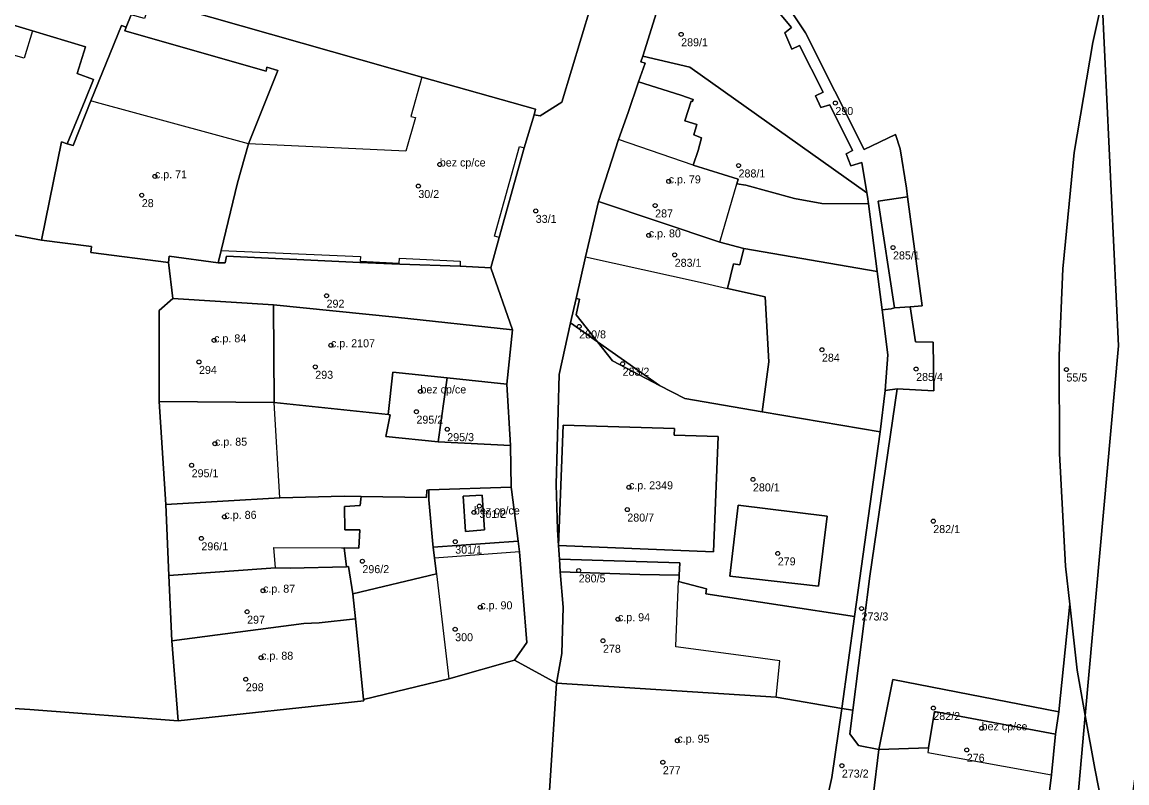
# Model space of a CAD drawing. Extents: x -878211 to -870363, y -1058464 to -1052522.
# Drawn here: x -874529.1 to -874391.1, y -1056149.3 to -1056054.2 of the extents above; entities that cross this region are included whole.
import ezdxf

# ---------------------------------------------------------------- set-up
doc = ezdxf.new("R2010")
doc.units = 0
for name, color, linetype in [('Definiční body', 7, 'Continuous'), ('Polygon budovy', 7, 'Continuous'), ('Polygon parcely', 7, 'Continuous')]:
    doc.layers.add(name, color=color, linetype=linetype)

msp = doc.modelspace()

# ---------------------------------------------------------------- linework, layer by layer
at = {"layer": 'Definiční body'}
for centre in [(-874446.78, -1056055.74994), (-874427.51, -1056064.33994), (-874476.94, -1056072.01994), (-874439.61, -1056072.14994), (-874512.54, -1056073.49994), (-874448.34, -1056074.12994), (-874479.62, -1056074.71994), (-874514.18, -1056075.85994), (-874464.95, -1056077.82994), (-874450.03, -1056077.14994), (-874450.83, -1056080.87994), (-874420.31, -1056082.39994), (-874447.59, -1056083.31994), (-874491.09, -1056088.42994), (-874459.52, -1056092.26994), (-874505.14, -1056094.00994), (-874490.54, -1056094.61994), (-874429.19, -1056095.17994), (-874507.03, -1056096.70994), (-874492.5, -1056097.31994), (-874454.1, -1056096.93994), (-874417.42, -1056097.58994), (-874398.64, -1056097.65994), (-874479.36, -1056100.38994), (-874479.86, -1056102.92994), (-874476.01, -1056105.11994), (-874505.03, -1056106.92994), (-874507.95, -1056109.62994), (-874437.81, -1056111.39994), (-874453.3, -1056112.37994), (-874472.67, -1056115.51994), (-874471.99, -1056114.72994), (-874453.51, -1056115.16994), (-874503.85, -1056116.06994), (-874415.28, -1056116.60994), (-874506.73, -1056118.76994), (-874475.01, -1056119.17994), (-874434.71, -1056120.64994), (-874486.61, -1056121.61994), (-874459.58, -1056122.77994), (-874499.03, -1056125.29994), (-874501.02, -1056127.93994), (-874471.88, -1056127.37994), (-874424.24, -1056127.53994), (-874454.68, -1056128.86994), (-874475.02, -1056130.12994), (-874456.55, -1056131.56994), (-874499.27, -1056133.67994), (-874501.18, -1056136.37994), (-874415.27, -1056139.97994), (-874409.24, -1056142.50994), (-874447.25, -1056144.05994), (-874411.09, -1056145.20994), (-874449.07, -1056146.75994), (-874426.7, -1056147.17994)]:
    msp.add_circle(centre, 0.25, dxfattribs=at)
at = {"layer": 'Polygon budovy'}
for points in [[(-874543.16, -1056078.38), (-874526.7, -1056081.48), (-874524.23, -1056069.2), (-874523.5, -1056069.42), (-874521.27, -1056063.96), (-874520.23, -1056061.41), (-874522.24, -1056060.65), (-874521.2, -1056057.32), (-874527.85, -1056055.3), (-874528.89, -1056058.73), (-874536.92, -1056056.49), (-874539.04, -1056064.11), (-874539.7, -1056063.97)], [(-874465.16, -1056065.79), (-874464.97, -1056065.12), (-874479.19, -1056061.12), (-874480.58, -1056066), (-874479.99, -1056066.15), (-874481.19, -1056070.37), (-874500.84, -1056069.44), (-874502.22, -1056074.33), (-874504.26, -1056082.79), (-874486.84, -1056083.54), (-874486.88, -1056084.12), (-874482.01, -1056084.34), (-874481.98, -1056083.75), (-874474.38, -1056084.09), (-874474.4, -1056084.72), (-874470.56, -1056084.92), (-874469.53, -1056081.13), (-874470.11, -1056080.98), (-874466.99, -1056069.77), (-874466.41, -1056069.93)], [(-874526.7, -1056081.48), (-874520.47, -1056082.29), (-874520.56, -1056083.03), (-874510.84, -1056084.29), (-874510.75, -1056083.48), (-874504.62, -1056084.3), (-874504.26, -1056082.79), (-874502.22, -1056074.33), (-874500.84, -1056069.44), (-874519.85, -1056064.26), (-874520.53, -1056064.07), (-874522.75, -1056069.65), (-874523.5, -1056069.42), (-874524.23, -1056069.2)], [(-874454.6, -1056068.9), (-874457.09, -1056076.64), (-874441.96, -1056081.75), (-874439.83, -1056074.45), (-874439.66, -1056073.87), (-874445.28, -1056072.1)], [(-874457.09, -1056076.64), (-874458.72, -1056083.56), (-874444.41, -1056086.73), (-874440.97, -1056087.51), (-874440.24, -1056084.43), (-874439.46, -1056084.58), (-874438.97, -1056082.53), (-874441.96, -1056081.75)], [(-874511.99, -1056090.29), (-874512, -1056101.63), (-874497.62, -1056101.77), (-874497.72, -1056089.57), (-874510.31, -1056088.78)], [(-874482.48, -1056091.1), (-874497.72, -1056089.57), (-874497.62, -1056101.77), (-874483.4, -1056103.28), (-874482.79, -1056097.98), (-874476, -1056098.71), (-874468.58, -1056099.49), (-874467.86, -1056092.7)], [(-874483.15, -1056103.31), (-874483.69, -1056106.01), (-874477.13, -1056106.69), (-874476, -1056098.71), (-874482.79, -1056097.98), (-874483.4, -1056103.28)], [(-874512, -1056101.63), (-874511.17, -1056114.53), (-874496.91, -1056113.71), (-874497.62, -1056101.77)], [(-874461.53, -1056104.59), (-874462.1, -1056119.67), (-874442.76, -1056120.45), (-874442.15, -1056106.03), (-874447.66, -1056105.86), (-874447.63, -1056105.04)], [(-874488.82, -1056117.68), (-874488.84, -1056114.76), (-874486.88, -1056114.67), (-874486.81, -1056113.86), (-874486.78, -1056113.53), (-874488.88, -1056113.5), (-874496.91, -1056113.71), (-874511.17, -1056114.53), (-874510.78, -1056123.39), (-874497.49, -1056122.45), (-874497.66, -1056119.91), (-874489.21, -1056119.93), (-874488.91, -1056119.94), (-874487.04, -1056120), (-874486.95, -1056117.71)], [(-874474, -1056113.5), (-874473.72, -1056117.89), (-874471.35, -1056117.71), (-874471.65, -1056113.35)], [(-874477.6, -1056121.22), (-874477.34, -1056123.18), (-874475.82, -1056136.33), (-874467.6, -1056133.99), (-874466.08, -1056131.79), (-874466.98, -1056120.45)], [(-874510.41, -1056131.56), (-874493.94, -1056129.42), (-874492, -1056129.31), (-874487.48, -1056128.84), (-874487.79, -1056125.69), (-874488.36, -1056122.29), (-874488.6, -1056122.3), (-874495.65, -1056122.49), (-874497.49, -1056122.45), (-874510.78, -1056123.39)], [(-874434.9, -1056138.61), (-874434.45, -1056134.06), (-874438.99, -1056133.45), (-874447.45, -1056132.31), (-874447.4, -1056131.11), (-874447.1, -1056124.14), (-874447.05, -1056123.82), (-874447.03, -1056123.38), (-874451.93, -1056123.29), (-874461.88, -1056122.96), (-874461.54, -1056127.37), (-874461.71, -1056133.14), (-874462.35, -1056136.87)], [(-874487.48, -1056128.84), (-874492, -1056129.31), (-874493.94, -1056129.42), (-874510.41, -1056131.56), (-874509.65, -1056141.58), (-874486.45, -1056139.06), (-874486.47, -1056138.91)], [(-874462.35, -1056136.87), (-874463.32, -1056151.62), (-874447.84, -1056153.92), (-874436.14, -1056155.43), (-874436.17, -1056155.71), (-874435.5, -1056155.81), (-874429.69, -1056156.49), (-874427.97, -1056148.64), (-874426.71, -1056140.02), (-874434.9, -1056138.61)], [(-874415.95, -1056145.54), (-874409.52, -1056146.7), (-874400.52, -1056148.33), (-874399.99, -1056143.24), (-874415.13, -1056140.39), (-874415.86, -1056144.95)]]:
    msp.add_lwpolyline(points, close=True, dxfattribs=at)
at = {"layer": 'Polygon parcely'}
for points in [[(-874384.82, -1056020.08), (-874392.02, -1056035.06), (-874393.63, -1056041.68), (-874393.26, -1056047.37), (-874394.17, -1056051.53), (-874392.14, -1056094.68), (-874396.28, -1056140.91), (-874395.1, -1056147.53), (-874394.12, -1056152.4), (-874392.13, -1056162.21), (-874392.01, -1056162.82), (-874387.63, -1056130.86)], [(-874456.84, -1056048.17), (-874461.69, -1056064.23), (-874464.39, -1056065.93), (-874465.16, -1056065.79), (-874466.41, -1056069.93), (-874469.53, -1056081.13), (-874470.56, -1056084.92), (-874467.86, -1056092.7), (-874468.58, -1056099.49), (-874468.1, -1056107.14), (-874468.04, -1056112.34), (-874468, -1056112.66), (-874467.15, -1056119.12), (-874466.98, -1056120.45), (-874466.08, -1056131.79), (-874467.6, -1056133.99), (-874462.35, -1056136.87), (-874461.71, -1056133.14), (-874461.54, -1056127.37), (-874461.88, -1056122.96), (-874461.97, -1056121.37), (-874462.1, -1056119.67), (-874462.25, -1056117.68), (-874462.38, -1056112.04), (-874462.02, -1056098.28), (-874460.59, -1056091.82), (-874459.92, -1056088.77), (-874458.72, -1056083.56), (-874457.09, -1056076.64), (-874454.6, -1056068.9), (-874453.42, -1056065.51), (-874452.1, -1056061.69), (-874451.29, -1056059.35), (-874451.8, -1056059.18), (-874451.58, -1056058.47), (-874447.75, -1056046.17)], [(-874447.75, -1056046.17), (-874451.58, -1056058.47), (-874445.7, -1056059.85), (-874423.59, -1056075.56), (-874424.2, -1056071.78), (-874425.56, -1056072.19), (-874426.16, -1056070.69), (-874425.37, -1056070.26), (-874428.22, -1056064.54), (-874429.32, -1056064.9), (-874429.99, -1056063.45), (-874429.04, -1056062.97), (-874432, -1056057.15), (-874432.96, -1056057.6), (-874433.81, -1056055.56), (-874432.99, -1056054.88), (-874435.35, -1056052.05)], [(-874513.05, -1056051.44), (-874479.19, -1056061.12), (-874464.97, -1056065.12), (-874465.16, -1056065.79), (-874464.39, -1056065.93), (-874461.69, -1056064.23), (-874456.84, -1056048.17)], [(-874435.35, -1056052.05), (-874432.99, -1056054.88), (-874433.81, -1056055.56), (-874432.96, -1056057.6), (-874432, -1056057.15), (-874429.04, -1056062.97), (-874429.99, -1056063.45), (-874429.32, -1056064.9), (-874428.22, -1056064.54), (-874425.37, -1056070.26), (-874426.16, -1056070.69), (-874425.56, -1056072.19), (-874424.2, -1056071.78), (-874423.59, -1056075.56), (-874423.51, -1056076.03), (-874423.39, -1056076.93), (-874422.27, -1056085.38), (-874421.66, -1056090.19), (-874420.53, -1056090.08), (-874420.14, -1056089.96), (-874422.17, -1056076.62), (-874418.48, -1056076.05), (-874418.63, -1056074.97), (-874419.41, -1056070.07), (-874419.98, -1056068.27), (-874423.91, -1056070.13), (-874431.23, -1056055.56), (-874434.47, -1056050.69)], [(-874434.47, -1056050.69), (-874431.23, -1056055.56), (-874423.91, -1056070.13), (-874419.98, -1056068.27), (-874419.41, -1056070.07), (-874418.63, -1056074.97), (-874418.48, -1056076.05), (-874416.65, -1056089.69), (-874418.18, -1056089.81), (-874417.49, -1056094.18), (-874415.29, -1056094.23), (-874415.22, -1056100.33), (-874419.81, -1056100.08), (-874423.21, -1056123.49), (-874425.32, -1056140.26), (-874425.69, -1056143.18), (-874424.64, -1056144.67), (-874422.08, -1056145.16), (-874420.34, -1056136.39), (-874399.59, -1056140.44), (-874398.21, -1056126.97), (-874398.74, -1056122.22), (-874399.52, -1056108.15), (-874399.56, -1056095.9), (-874399.08, -1056085.07), (-874397.66, -1056070.53), (-874395.32, -1056056.75), (-874394.17, -1056051.53)], [(-874534.56, -1056053.29), (-874527.85, -1056055.3), (-874521.2, -1056057.32), (-874522.24, -1056060.65), (-874520.23, -1056061.41), (-874521.27, -1056063.96), (-874523.5, -1056069.42), (-874522.75, -1056069.65), (-874520.53, -1056064.07), (-874516.73, -1056054.66), (-874516.11, -1056054.86), (-874515.49, -1056053.31)], [(-874539.49, -1056139.43), (-874528.18, -1056140.16), (-874509.65, -1056141.58), (-874510.41, -1056131.56), (-874510.78, -1056123.39), (-874511.17, -1056114.53), (-874512, -1056101.63), (-874511.99, -1056090.29), (-874510.31, -1056088.78), (-874510.84, -1056084.29), (-874520.56, -1056083.03), (-874520.47, -1056082.29), (-874526.7, -1056081.48), (-874543.16, -1056078.38)], [(-874463.32, -1056151.62), (-874462.35, -1056136.87), (-874467.6, -1056133.99), (-874475.82, -1056136.33), (-874486.47, -1056138.91), (-874486.45, -1056139.06), (-874509.65, -1056141.58), (-874528.18, -1056140.16), (-874539.49, -1056139.43)], [(-874394.12, -1056152.4), (-874395.1, -1056147.53), (-874396.28, -1056140.91), (-874398.01, -1056160.14)]]:
    msp.add_lwpolyline(points, dxfattribs=at)
for points in [[(-874503.58, -1056083.48), (-874486.92, -1056084.27), (-874481.92, -1056084.46), (-874474.4, -1056084.72), (-874470.56, -1056084.92), (-874469.53, -1056081.13), (-874466.41, -1056069.93), (-874465.16, -1056065.79), (-874464.97, -1056065.12), (-874479.19, -1056061.12), (-874513.05, -1056051.44), (-874513.85, -1056053.77), (-874515.49, -1056053.31), (-874516.11, -1056054.86), (-874516.29, -1056055.31), (-874498.64, -1056060.37), (-874498.56, -1056059.84), (-874497.16, -1056060.25), (-874500.84, -1056069.44), (-874502.22, -1056074.33), (-874504.26, -1056082.79), (-874504.62, -1056084.3), (-874503.78, -1056084.33)], [(-874396.28, -1056140.91), (-874392.14, -1056094.68), (-874394.17, -1056051.53), (-874395.32, -1056056.75), (-874397.66, -1056070.53), (-874399.08, -1056085.07), (-874399.56, -1056095.9), (-874399.52, -1056108.15), (-874398.74, -1056122.22), (-874398.21, -1056126.97), (-874397.3, -1056135.23)], [(-874526.7, -1056081.48), (-874524.23, -1056069.2), (-874523.5, -1056069.42), (-874521.27, -1056063.96), (-874520.23, -1056061.41), (-874522.24, -1056060.65), (-874521.2, -1056057.32), (-874527.85, -1056055.3), (-874534.56, -1056053.29), (-874534.24, -1056052.51), (-874534.86, -1056052.24), (-874536.92, -1056056.49), (-874539.04, -1056064.11), (-874539.7, -1056063.97), (-874543.16, -1056078.38)], [(-874504.26, -1056082.79), (-874502.22, -1056074.33), (-874500.84, -1056069.44), (-874497.16, -1056060.25), (-874498.56, -1056059.84), (-874498.64, -1056060.37), (-874516.29, -1056055.31), (-874516.11, -1056054.86), (-874516.73, -1056054.66), (-874520.53, -1056064.07), (-874522.75, -1056069.65), (-874523.5, -1056069.42), (-874524.23, -1056069.2), (-874526.7, -1056081.48), (-874520.47, -1056082.29), (-874520.56, -1056083.03), (-874510.84, -1056084.29), (-874510.75, -1056083.48), (-874504.62, -1056084.3)], [(-874429.19, -1056076.9), (-874423.39, -1056076.93), (-874423.51, -1056076.03), (-874423.59, -1056075.56), (-874445.7, -1056059.85), (-874451.58, -1056058.47), (-874451.8, -1056059.18), (-874451.29, -1056059.35), (-874452.1, -1056061.69), (-874446.84, -1056063.37), (-874445.28, -1056063.91), (-874445.36, -1056064.15), (-874445.53, -1056064.12), (-874446.31, -1056066.57), (-874444.82, -1056067.03), (-874445.21, -1056068.3), (-874444.23, -1056068.67), (-874444.67, -1056070.27), (-874445.28, -1056072.1), (-874439.66, -1056073.87), (-874439.83, -1056074.45), (-874438.68, -1056074.62), (-874432.61, -1056076.27)], [(-874423.39, -1056076.93), (-874429.19, -1056076.9), (-874432.61, -1056076.27), (-874438.68, -1056074.62), (-874439.83, -1056074.45), (-874439.66, -1056073.87), (-874445.28, -1056072.1), (-874444.67, -1056070.27), (-874444.23, -1056068.67), (-874445.21, -1056068.3), (-874444.82, -1056067.03), (-874446.31, -1056066.57), (-874445.53, -1056064.12), (-874445.36, -1056064.15), (-874445.28, -1056063.91), (-874446.84, -1056063.37), (-874452.1, -1056061.69), (-874453.42, -1056065.51), (-874454.6, -1056068.9), (-874457.09, -1056076.64), (-874441.96, -1056081.75), (-874438.97, -1056082.53), (-874422.27, -1056085.38)], [(-874438.97, -1056082.53), (-874441.96, -1056081.75), (-874457.09, -1056076.64), (-874458.72, -1056083.56), (-874459.92, -1056088.77), (-874459.47, -1056088.87), (-874459.88, -1056090.82), (-874457.24, -1056094.18), (-874449.48, -1056099.63), (-874446.34, -1056101.27), (-874436.66, -1056102.93), (-874435.82, -1056096.7), (-874436.3, -1056088.57), (-874440.97, -1056087.51), (-874440.24, -1056084.43), (-874439.46, -1056084.58)], [(-874418.18, -1056089.81), (-874416.65, -1056089.69), (-874418.48, -1056076.05), (-874422.17, -1056076.62), (-874420.14, -1056089.96)], [(-874510.31, -1056088.78), (-874497.72, -1056089.57), (-874482.48, -1056091.1), (-874467.86, -1056092.7), (-874470.56, -1056084.92), (-874474.4, -1056084.72), (-874481.92, -1056084.46), (-874486.92, -1056084.27), (-874503.58, -1056083.48), (-874503.78, -1056084.33), (-874504.62, -1056084.3), (-874510.75, -1056083.48), (-874510.84, -1056084.29)], [(-874440.24, -1056084.43), (-874440.97, -1056087.51), (-874436.3, -1056088.57), (-874435.82, -1056096.7), (-874436.66, -1056102.93), (-874421.93, -1056105.44), (-874421.28, -1056100.27), (-874420.95, -1056095.83), (-874421.66, -1056090.19), (-874422.27, -1056085.38), (-874438.97, -1056082.53), (-874439.46, -1056084.58)], [(-874512, -1056101.63), (-874497.62, -1056101.77), (-874497.72, -1056089.57), (-874510.31, -1056088.78), (-874511.99, -1056090.29)], [(-874459.47, -1056088.87), (-874459.92, -1056088.77), (-874460.59, -1056091.82), (-874457.24, -1056094.18), (-874459.88, -1056090.82)], [(-874483.4, -1056103.28), (-874482.79, -1056097.98), (-874476, -1056098.71), (-874468.58, -1056099.49), (-874467.86, -1056092.7), (-874482.48, -1056091.1), (-874497.72, -1056089.57), (-874497.62, -1056101.77)], [(-874418.18, -1056089.81), (-874420.14, -1056089.96), (-874420.53, -1056090.08), (-874421.66, -1056090.19), (-874420.95, -1056095.83), (-874421.28, -1056100.27), (-874419.81, -1056100.08), (-874415.22, -1056100.33), (-874415.29, -1056094.23), (-874417.49, -1056094.18)], [(-874425.12, -1056128.52), (-874421.93, -1056105.44), (-874436.66, -1056102.93), (-874446.34, -1056101.27), (-874449.48, -1056099.63), (-874455.35, -1056096.58), (-874457.24, -1056094.18), (-874460.59, -1056091.82), (-874462.02, -1056098.28), (-874462.38, -1056112.04), (-874462.25, -1056117.68), (-874462.1, -1056119.67), (-874461.97, -1056121.37), (-874446.96, -1056121.84), (-874447.03, -1056123.38), (-874447.05, -1056123.82), (-874447.1, -1056124.14), (-874443.61, -1056125.09), (-874443.7, -1056125.7)], [(-874457.24, -1056094.18), (-874455.35, -1056096.58), (-874449.48, -1056099.63)], [(-874477.13, -1056106.69), (-874476, -1056098.71), (-874482.79, -1056097.98), (-874483.4, -1056103.28), (-874483.15, -1056103.31), (-874483.69, -1056106.01)], [(-874468.1, -1056107.14), (-874468.58, -1056099.49), (-874476, -1056098.71), (-874477.13, -1056106.69)], [(-874421.28, -1056100.27), (-874421.93, -1056105.44), (-874425.12, -1056128.52), (-874426.71, -1056140.02), (-874425.32, -1056140.26), (-874423.21, -1056123.49), (-874419.81, -1056100.08)], [(-874468.1, -1056107.14), (-874477.13, -1056106.69), (-874483.69, -1056106.01), (-874483.15, -1056103.31), (-874483.4, -1056103.28), (-874497.62, -1056101.77), (-874512, -1056101.63), (-874511.17, -1056114.53), (-874496.91, -1056113.71), (-874488.88, -1056113.5), (-874486.78, -1056113.53), (-874478.61, -1056113.65), (-874478.58, -1056112.72), (-874478.31, -1056112.71), (-874468.04, -1056112.34)], [(-874442.15, -1056106.03), (-874447.66, -1056105.86), (-874447.63, -1056105.04), (-874461.53, -1056104.59), (-874462.1, -1056119.67), (-874442.76, -1056120.45)], [(-874442.15, -1056106.03), (-874442.76, -1056120.45), (-874462.1, -1056119.67), (-874461.53, -1056104.59), (-874447.63, -1056105.04), (-874447.66, -1056105.86)], [(-874477.81, -1056119.47), (-874477.76, -1056119.88), (-874467.15, -1056119.12), (-874468, -1056112.66), (-874468.04, -1056112.34), (-874478.31, -1056112.71), (-874478.31, -1056112.98), (-874478.32, -1056113.94)], [(-874510.78, -1056123.39), (-874497.49, -1056122.45), (-874495.65, -1056122.49), (-874488.6, -1056122.3), (-874488.91, -1056119.94), (-874487.04, -1056120), (-874486.95, -1056117.71), (-874488.82, -1056117.68), (-874488.84, -1056114.76), (-874486.88, -1056114.67), (-874486.81, -1056113.86), (-874486.78, -1056113.53), (-874488.88, -1056113.5), (-874496.91, -1056113.71), (-874511.17, -1056114.53)], [(-874477.81, -1056119.47), (-874478.32, -1056113.94), (-874478.31, -1056112.98), (-874478.31, -1056112.71), (-874478.58, -1056112.72), (-874478.61, -1056113.65), (-874486.78, -1056113.53), (-874486.81, -1056113.86), (-874486.88, -1056114.67), (-874488.84, -1056114.76), (-874488.82, -1056117.68), (-874486.95, -1056117.71), (-874487.04, -1056120), (-874488.91, -1056119.94), (-874488.6, -1056122.3), (-874488.36, -1056122.29), (-874487.79, -1056125.69), (-874477.34, -1056123.18), (-874477.6, -1056121.22), (-874477.76, -1056119.88)], [(-874471.35, -1056117.71), (-874473.72, -1056117.89), (-874474, -1056113.5), (-874471.65, -1056113.35)], [(-874471.35, -1056117.71), (-874471.65, -1056113.35), (-874474, -1056113.5), (-874473.72, -1056117.89)], [(-874440.71, -1056123.47), (-874429.62, -1056124.75), (-874428.52, -1056116), (-874439.65, -1056114.6)], [(-874440.71, -1056123.47), (-874439.65, -1056114.6), (-874428.52, -1056116), (-874429.62, -1056124.75)], [(-874466.98, -1056120.45), (-874467.15, -1056119.12), (-874477.76, -1056119.88), (-874477.6, -1056121.22), (-874477.34, -1056123.18), (-874487.79, -1056125.69), (-874487.48, -1056128.84), (-874486.47, -1056138.91), (-874475.82, -1056136.33), (-874467.6, -1056133.99), (-874466.08, -1056131.79)], [(-874461.97, -1056121.37), (-874461.88, -1056122.96), (-874451.93, -1056123.29), (-874447.03, -1056123.38), (-874446.96, -1056121.84)], [(-874497.49, -1056122.45), (-874510.78, -1056123.39), (-874510.41, -1056131.56), (-874493.94, -1056129.42), (-874492, -1056129.31), (-874487.48, -1056128.84), (-874487.79, -1056125.69), (-874488.36, -1056122.29), (-874488.6, -1056122.3), (-874495.65, -1056122.49)], [(-874461.88, -1056122.96), (-874461.54, -1056127.37), (-874461.71, -1056133.14), (-874462.35, -1056136.87), (-874434.9, -1056138.61), (-874426.71, -1056140.02), (-874425.12, -1056128.52), (-874443.7, -1056125.7), (-874443.61, -1056125.09), (-874447.1, -1056124.14), (-874447.05, -1056123.82), (-874447.03, -1056123.38), (-874451.93, -1056123.29)], [(-874399.99, -1056143.24), (-874400.52, -1056148.33), (-874401.89, -1056159.5), (-874398.01, -1056160.14), (-874396.28, -1056140.91), (-874397.3, -1056135.23), (-874398.21, -1056126.97), (-874399.59, -1056140.44)], [(-874486.47, -1056138.91), (-874487.48, -1056128.84), (-874492, -1056129.31), (-874493.94, -1056129.42), (-874510.41, -1056131.56), (-874509.65, -1056141.58), (-874486.45, -1056139.06)], [(-874434.9, -1056138.61), (-874462.35, -1056136.87), (-874463.32, -1056151.62), (-874447.84, -1056153.92), (-874436.14, -1056155.43), (-874436.17, -1056155.71), (-874435.5, -1056155.81), (-874429.69, -1056156.49), (-874427.97, -1056148.64), (-874426.71, -1056140.02)], [(-874415.86, -1056144.95), (-874415.13, -1056140.39), (-874399.99, -1056143.24), (-874399.59, -1056140.44), (-874420.34, -1056136.39), (-874422.08, -1056145.16)], [(-874422.8, -1056151.01), (-874422.08, -1056145.16), (-874424.64, -1056144.67), (-874425.69, -1056143.18), (-874425.32, -1056140.26), (-874426.71, -1056140.02), (-874427.97, -1056148.64), (-874429.69, -1056156.49), (-874428.2, -1056156.66), (-874427.51, -1056153.45), (-874426.83, -1056150.34)], [(-874399.99, -1056143.24), (-874415.13, -1056140.39), (-874415.86, -1056144.95), (-874422.08, -1056145.16), (-874422.8, -1056151.01), (-874426.83, -1056150.34), (-874427.51, -1056153.45), (-874420.09, -1056155.27), (-874419.79, -1056154.32), (-874417.07, -1056155.54), (-874410.31, -1056158.12), (-874401.94, -1056159.9), (-874401.89, -1056159.5), (-874400.52, -1056148.33)]]:
    msp.add_lwpolyline(points, close=True, dxfattribs=at)

# ---------------------------------------------------------------- texts
at = {"layer": 'Definiční body'}
for s, p in [('289/1', (-874446.78, -1056057.239)), ('290', (-874427.51, -1056065.829)), ('bez cp/ce', (-874476.94, -1056072.27)), ('c.p. 71', (-874512.54, -1056073.75)), ('c.p. 79', (-874448.34, -1056074.379)), ('288/1', (-874439.61, -1056073.639)), ('30/2', (-874479.62, -1056076.209)), ('28', (-874514.18, -1056077.349)), ('287', (-874450.03, -1056078.639)), ('33/1', (-874464.95, -1056079.319)), ('c.p. 80', (-874450.83, -1056081.129)), ('285/1', (-874420.31, -1056083.889)), ('283/1', (-874447.59, -1056084.809)), ('292', (-874491.09, -1056089.919)), ('c.p. 84', (-874505.14, -1056094.26)), ('280/8', (-874459.52, -1056093.759)), ('c.p. 2107', (-874490.54, -1056094.87)), ('284', (-874429.19, -1056096.669)), ('294', (-874507.03, -1056098.199)), ('283/2', (-874454.1, -1056098.429)), ('293', (-874492.5, -1056098.809)), ('285/4', (-874417.42, -1056099.079)), ('55/5', (-874398.64, -1056099.149)), ('bez cp/ce', (-874479.36, -1056100.639)), ('295/2', (-874479.86, -1056104.419)), ('295/3', (-874476.01, -1056106.609)), ('c.p. 85', (-874505.03, -1056107.179)), ('295/1', (-874507.95, -1056111.119)), ('c.p. 2349', (-874453.3, -1056112.629)), ('280/1', (-874437.81, -1056112.889)), ('c.p. 86', (-874503.85, -1056116.32)), ('bez cp/ce', (-874472.67, -1056115.77)), ('301/2', (-874471.99, -1056116.219)), ('280/7', (-874453.51, -1056116.659)), ('282/1', (-874415.28, -1056118.099)), ('296/1', (-874506.73, -1056120.259)), ('301/1', (-874475.01, -1056120.669)), ('296/2', (-874486.61, -1056123.109)), ('279', (-874434.71, -1056122.139)), ('280/5', (-874459.58, -1056124.269)), ('c.p. 87', (-874499.03, -1056125.55)), ('c.p. 90', (-874471.88, -1056127.629)), ('297', (-874501.02, -1056129.429)), ('c.p. 94', (-874454.68, -1056129.12)), ('273/3', (-874424.24, -1056129.029)), ('300', (-874475.02, -1056131.619)), ('c.p. 88', (-874499.27, -1056133.929)), ('278', (-874456.55, -1056133.059)), ('298', (-874501.18, -1056137.869)), ('282/2', (-874415.27, -1056141.469)), ('bez cp/ce', (-874409.24, -1056142.76)), ('c.p. 95', (-874447.25, -1056144.31)), ('276', (-874411.09, -1056146.699)), ('277', (-874449.07, -1056148.249)), ('273/2', (-874426.7, -1056148.669))]:
    msp.add_text(s, height=0.999996, dxfattribs=at).set_placement(p)

doc.saveas('drawing.dxf')
